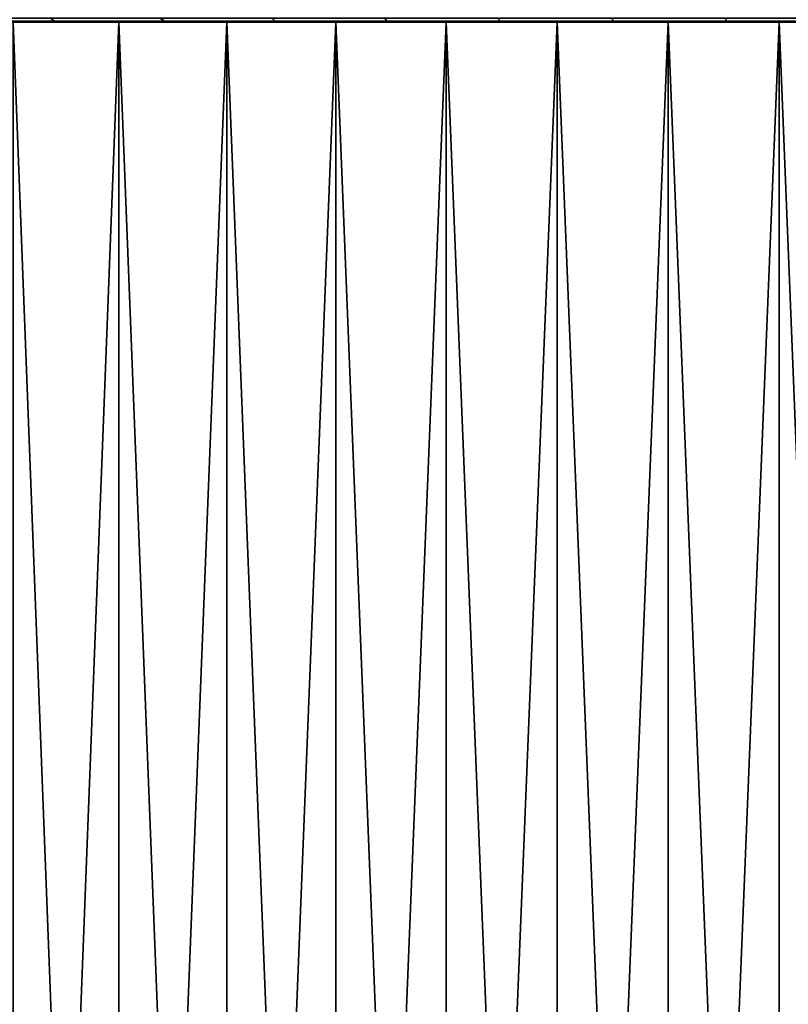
# Model space of a CAD drawing. Header units: metres. Extents: x -109 to 109, y -100 to 58.
# Tile 566 of 642: x 73.22 to 77.47, y 5.57 to 11.01. Entities that reach past the tile are written whole.
import ezdxf

# ---------------------------------------------------------------- set-up
doc = ezdxf.new("R2010")
doc.units = ezdxf.units.M
doc.layers.add('solid_21_062_100_XXX', color=7, linetype='CONTINUOUS')

msp = doc.modelspace()

# ---------------------------------------------------------------- linework, layer by layer
at = {"layer": 'solid_21_062_100_XXX'}
for points in [[(71.840118, 11, 9.571704), (71.553146, 11, 9.426591), (73.183937, 11, 9.410323), (73.769547, 11, 9.59662)], [(72.131241, 11, -9.708035), (73.769547, 11, -9.59662), (73.183937, 11, -9.410323), (71.840088, 11, -9.571687)], [(72.131271, 11, 9.70805), (71.840118, 11, 9.571704), (73.769547, 11, 9.59662)], [(72.426453, 11, -9.83556), (74.365501, 11, -9.746508), (73.769547, 11, -9.59662), (72.131241, 11, -9.708035)], [(72.426491, 11, 9.835574), (72.131271, 11, 9.70805), (73.769547, 11, 9.59662), (74.365501, 11, 9.746508)], [(72.725327, 11, -9.954084), (74.969521, 11, -9.859419), (74.365501, 11, -9.746508), (72.426453, 11, -9.83556)], [(72.426491, 11, 9.835574), (74.365501, 11, 9.746508), (74.969521, 11, 9.859419)], [(72.725357, 11, 9.954098), (72.426491, 11, 9.835574), (74.969521, 11, 9.859419), (75.579369, 11, 9.934935)], [(73.027649, 11, -10.063539), (76.192734, 11, -9.972766), (75.579369, 11, -9.934935), (72.725327, 11, -9.954084)], [(72.725327, 11, -9.954084), (75.579369, 11, -9.934935), (74.969521, 11, -9.859419)], [(72.725357, 11, 9.954098), (75.579369, 11, 9.934935), (76.192734, 11, 9.972766)], [(73.027687, 11, 10.063551), (72.725357, 11, 9.954098), (76.192734, 11, 9.972766), (79.972351, 11, 10.063539)], [(72.78878, 11.021266, -10.196495), (73.387932, 11.021266, -10.395033), (73.417206, 11.005325, -10.297253), (72.823685, 11.005325, -10.100583)], [(73.387932, 11.021266, 10.395033), (72.78878, 11.021266, 10.196495), (72.823685, 11.005325, 10.100583), (73.417206, 11.005325, 10.297253)], [(72.823685, 11.005325, -10.100583), (73.417206, 11.005325, -10.297253), (73.027649, 11, -10.063539)], [(72.823685, 11.005325, 10.100583), (73.027687, 11, 10.063551), (73.333214, 11, 10.163831)], [(73.417206, 11.005325, 10.297253), (72.823685, 11.005325, 10.100583), (73.333214, 11, 10.163831)], [(73.417206, 11.005325, -10.297253), (73.333176, 11, -10.163819), (73.027649, 11, -10.063539)], [(73.027649, 11, -10.063539), (76.807266, 11, -9.972766), (76.192734, 11, -9.972766)], [(79.972313, 11, -10.063551), (80.274643, 11, -9.954098), (76.807266, 11, -9.972766), (73.027649, 11, -10.063539)], [(73.027649, 11, -10.063539), (73.333176, 11, -10.163819), (79.972313, 11, -10.063551)], [(79.666824, 11, 10.163819), (73.333214, 11, 10.163831), (73.027687, 11, 10.063551)], [(79.972351, 11, 10.063539), (79.666824, 11, 10.163819), (73.027687, 11, 10.063551)], [(73.183929, 3.400415, 9.410323), (73.475296, 3.400415, 9.507978), (73.183937, 11, 9.410323)], [(73.475296, 3.400415, -9.507978), (73.183929, 3.400415, -9.410323), (73.183937, 11, -9.410323), (73.769547, 11, -9.59662)], [(73.475296, 3.400415, 9.507978), (73.769531, 3.400415, 9.596616), (73.769547, 11, 9.59662), (73.183937, 11, 9.410323)], [(73.417206, 11.005325, -10.297253), (73.641533, 11, -10.254811), (73.333176, 11, -10.163819)], [(73.333176, 11, -10.163819), (79.666786, 11, -10.163831), (79.972313, 11, -10.063551)], [(73.333176, 11, -10.163819), (73.641533, 11, -10.254811), (79.666786, 11, -10.163831)], [(73.417206, 11.005325, 10.297253), (73.333214, 11, 10.163831), (73.641563, 11, 10.254822)], [(79.358467, 11, 10.254811), (73.641563, 11, 10.254822), (73.333214, 11, 10.163831)], [(79.666824, 11, 10.163819), (79.358467, 11, 10.254811), (73.333214, 11, 10.163831)], [(73.387932, 11.021266, -10.395033), (73.997612, 11.021266, -10.558396), (74.021156, 11.005325, -10.45908), (73.417206, 11.005325, -10.297253)], [(73.997612, 11.021266, 10.558396), (73.387932, 11.021266, 10.395033), (73.417206, 11.005325, 10.297253), (74.021156, 11.005325, 10.45908)], [(73.417206, 11.005325, -10.297253), (74.021156, 11.005325, -10.45908), (73.641533, 11, -10.254811)], [(73.417206, 11.005325, 10.297253), (73.641563, 11, 10.254822), (73.952606, 11, 10.336479)], [(74.021156, 11.005325, 10.45908), (73.417206, 11.005325, 10.297253), (73.952606, 11, 10.336479)], [(73.769531, 3.400415, -9.596616), (73.475296, 3.400415, -9.507978), (73.769547, 11, -9.59662)], [(74.021156, 11.005325, -10.45908), (73.952576, 11, -10.336471), (73.641533, 11, -10.254811)], [(73.641533, 11, -10.254811), (79.358437, 11, -10.254822), (79.666786, 11, -10.163831)], [(73.641533, 11, -10.254811), (73.952576, 11, -10.336471), (79.358437, 11, -10.254822)], [(79.047424, 11, 10.336471), (73.952606, 11, 10.336479), (73.641563, 11, 10.254822)], [(79.358467, 11, 10.254811), (79.047424, 11, 10.336471), (73.641563, 11, 10.254822)], [(73.769531, 3.400415, 9.596616), (74.066353, 3.400415, 9.676149), (73.769547, 11, 9.59662)], [(74.066353, 3.400415, -9.676149), (73.769531, 3.400415, -9.596616), (73.769547, 11, -9.59662), (74.365501, 11, -9.746508)], [(74.066353, 3.400415, 9.676149), (74.365486, 3.400415, 9.746504), (74.365501, 11, 9.746508), (73.769547, 11, 9.59662)], [(74.021156, 11.005325, -10.45908), (74.265862, 11, -10.408679), (73.952576, 11, -10.336471)], [(73.952576, 11, -10.336471), (79.047394, 11, -10.336479), (79.358437, 11, -10.254822)], [(73.952576, 11, -10.336471), (74.265862, 11, -10.408679), (79.047394, 11, -10.336479)], [(74.021156, 11.005325, 10.45908), (73.952606, 11, 10.336479), (74.2659, 11, 10.408688)], [(78.734138, 11, 10.408679), (74.2659, 11, 10.408688), (73.952606, 11, 10.336479)], [(79.047424, 11, 10.336471), (78.734138, 11, 10.408679), (73.952606, 11, 10.336479)], [(73.997612, 11.021266, -10.558396), (74.615761, 11.021266, -10.686034), (74.633492, 11.005325, -10.585517), (74.021156, 11.005325, -10.45908)], [(74.615761, 11.021266, 10.686034), (73.997612, 11.021266, 10.558396), (74.021156, 11.005325, 10.45908), (74.633492, 11.005325, 10.585517)], [(74.021156, 11.005325, -10.45908), (74.633492, 11.005325, -10.585517), (74.265862, 11, -10.408679)], [(74.633492, 11.005325, 10.585517), (74.021156, 11.005325, 10.45908), (74.2659, 11, 10.408688), (74.581268, 11, 10.471414)], [(74.365486, 3.400415, -9.746504), (74.066353, 3.400415, -9.676149), (74.365501, 11, -9.746508)], [(74.633492, 11.005325, -10.585517), (74.581238, 11, -10.471407), (74.265862, 11, -10.408679)], [(74.265862, 11, -10.408679), (78.7341, 11, -10.408688), (79.047394, 11, -10.336479)], [(74.265862, 11, -10.408679), (74.581238, 11, -10.471407), (78.7341, 11, -10.408688)], [(78.418762, 11, 10.471407), (74.581268, 11, 10.471414), (74.2659, 11, 10.408688)], [(78.734138, 11, 10.408679), (78.418762, 11, 10.471407), (74.2659, 11, 10.408688)], [(74.365486, 3.400415, 9.746504), (74.666641, 3.400415, 9.807614), (74.365501, 11, 9.746508)], [(74.666641, 3.400415, -9.807614), (74.365486, 3.400415, -9.746504), (74.365501, 11, -9.746508), (74.969521, 11, -9.859419)], [(74.666641, 3.400415, 9.807614), (74.969536, 3.400415, 9.859421), (74.969521, 11, 9.859419), (74.365501, 11, 9.746508)], [(74.633492, 11.005325, -10.585517), (74.898346, 11, -10.524576), (74.581238, 11, -10.471407)], [(74.581238, 11, -10.471407), (78.418732, 11, -10.471414), (78.7341, 11, -10.408688)], [(74.581238, 11, -10.471407), (74.898346, 11, -10.524576), (78.418732, 11, -10.471414)], [(74.633492, 11.005325, 10.585517), (74.581268, 11, 10.471414), (74.898384, 11, 10.524582)], [(78.101654, 11, 10.524576), (74.898384, 11, 10.524582), (74.581268, 11, 10.471414)], [(78.418762, 11, 10.471407), (78.101654, 11, 10.524576), (74.581268, 11, 10.471414)], [(74.615761, 11.021266, -10.686034), (75.240288, 11.021266, -10.777514), (75.252136, 11.005325, -10.676136), (74.633492, 11.005325, -10.585517)], [(75.240288, 11.021266, 10.777514), (74.615761, 11.021266, 10.686034), (74.633492, 11.005325, 10.585517), (75.252136, 11.005325, 10.676136)], [(74.633492, 11.005325, -10.585517), (75.252136, 11.005325, -10.676136), (74.898346, 11, -10.524576)], [(75.252136, 11.005325, 10.676136), (74.633492, 11.005325, 10.585517), (74.898384, 11, 10.524582), (75.216927, 11, 10.568148)], [(74.969536, 3.400415, -9.859421), (74.666641, 3.400415, -9.807614), (74.969521, 11, -9.859419)], [(75.252136, 11.005325, -10.676136), (75.216888, 11, -10.568143), (74.898346, 11, -10.524576)], [(74.898346, 11, -10.524576), (78.101616, 11, -10.524582), (78.418732, 11, -10.471414)], [(74.898346, 11, -10.524576), (75.216888, 11, -10.568143), (78.101616, 11, -10.524582)], [(77.783112, 11, 10.568143), (75.216927, 11, 10.568148), (74.898384, 11, 10.524582)], [(78.101654, 11, 10.524576), (77.783112, 11, 10.568143), (74.898384, 11, 10.524582)], [(75.27388, 3.400415, 9.901875), (75.579391, 3.400415, 9.934937), (75.579369, 11, 9.934935), (74.969521, 11, 9.859419)], [(74.969536, 3.400415, 9.859421), (75.27388, 3.400415, 9.901875), (74.969521, 11, 9.859419)], [(75.27388, 3.400415, -9.901875), (74.969536, 3.400415, -9.859421), (74.969521, 11, -9.859419), (75.579369, 11, -9.934935)], [(75.252136, 11.005325, -10.676136), (75.536674, 11, -10.602076), (75.216888, 11, -10.568143)], [(75.216888, 11, -10.568143), (77.783073, 11, -10.568148), (78.101616, 11, -10.524582)], [(75.216888, 11, -10.568143), (75.536674, 11, -10.602076), (77.783073, 11, -10.568148)], [(75.252136, 11.005325, 10.676136), (75.216927, 11, 10.568148), (75.536713, 11, 10.602078)], [(77.463326, 11, 10.602076), (75.536713, 11, 10.602078), (75.216927, 11, 10.568148)], [(77.783112, 11, 10.568143), (77.463326, 11, 10.602076), (75.216927, 11, 10.568148)], [(75.240288, 11.021266, -10.777514), (75.86908, 11.021266, -10.832525), (75.875015, 11.005325, -10.730631), (75.252136, 11.005325, -10.676136)], [(75.86908, 11.021266, 10.832525), (75.240288, 11.021266, 10.777514), (75.252136, 11.005325, 10.676136), (75.875015, 11.005325, 10.730631)], [(75.252136, 11.005325, -10.676136), (75.875015, 11.005325, -10.730631), (75.536674, 11, -10.602076)], [(75.875015, 11.005325, 10.730631), (75.252136, 11.005325, 10.676136), (75.536713, 11, 10.602078), (75.857292, 11, 10.626331)], [(75.579391, 3.400415, -9.934937), (75.27388, 3.400415, -9.901875), (75.579369, 11, -9.934935)], [(75.875015, 11.005325, -10.730631), (75.857254, 11, -10.626329), (75.536674, 11, -10.602076)], [(75.536674, 11, -10.602076), (77.463287, 11, -10.602078), (77.783073, 11, -10.568148)], [(75.536674, 11, -10.602076), (75.857254, 11, -10.626329), (77.463287, 11, -10.602078)], [(77.142746, 11, 10.626329), (75.857292, 11, 10.626331), (75.536713, 11, 10.602078)], [(77.463326, 11, 10.602076), (77.142746, 11, 10.626329), (75.536713, 11, 10.602078)], [(75.885773, 3.400415, 9.958576), (76.192741, 3.400415, 9.972768), (76.192734, 11, 9.972766), (75.579369, 11, 9.934935)], [(75.579391, 3.400415, 9.934937), (75.885773, 3.400415, 9.958576), (75.579369, 11, 9.934935)], [(75.885773, 3.400415, -9.958576), (75.579391, 3.400415, -9.934937), (75.579369, 11, -9.934935), (76.192734, 11, -9.972766)], [(75.875015, 11.005325, -10.730631), (76.178497, 11, -10.640895), (75.857254, 11, -10.626329)], [(75.857254, 11, -10.626329), (77.142708, 11, -10.626331), (77.463287, 11, -10.602078)], [(75.857254, 11, -10.626329), (76.178497, 11, -10.640895), (77.142708, 11, -10.626331)], [(75.875015, 11.005325, 10.730631), (75.857292, 11, 10.626331), (76.178535, 11, 10.640897)], [(76.821503, 11, 10.640895), (76.178535, 11, 10.640897), (75.857292, 11, 10.626331)], [(77.142746, 11, 10.626329), (76.821503, 11, 10.640895), (75.857292, 11, 10.626331)], [(75.86908, 11.021266, -10.832525), (76.5, 11.021266, -10.850883), (76.5, 11.005325, -10.748816), (75.875015, 11.005325, -10.730631)], [(76.5, 11.021266, 10.850883), (75.86908, 11.021266, 10.832525), (75.875015, 11.005325, 10.730631), (76.5, 11.005325, 10.748816)], [(75.875015, 11.005325, -10.730631), (76.5, 11.005325, -10.748816), (76.178497, 11, -10.640895)], [(76.5, 11.005325, 10.748816), (75.875015, 11.005325, 10.730631), (76.178535, 11, 10.640897), (76.500015, 11, 10.645749)], [(76.192741, 3.400415, -9.972768), (75.885773, 3.400415, -9.958576), (76.192734, 11, -9.972766)], [(76.5, 11.005325, -10.748816), (76.499985, 11, -10.645749), (76.821465, 11, -10.640897), (76.178497, 11, -10.640895)], [(76.178497, 11, -10.640895), (76.821465, 11, -10.640897), (77.142708, 11, -10.626331)], [(76.5, 11.005325, 10.748816), (76.500015, 11, 10.645749), (76.178535, 11, 10.640897), (76.821503, 11, 10.640895)], [(76.5, 3.400415, 9.9775), (76.807259, 3.400415, 9.972768), (76.807266, 11, 9.972766), (76.192734, 11, 9.972766)], [(79.972351, 11, 10.063539), (76.192734, 11, 9.972766), (76.807266, 11, 9.972766)], [(76.192741, 3.400415, 9.972768), (76.5, 3.400415, 9.9775), (76.192734, 11, 9.972766)], [(76.5, 3.400415, -9.9775), (76.192741, 3.400415, -9.972768), (76.192734, 11, -9.972766), (76.807266, 11, -9.972766)], [(76.5, 11.005325, -10.748816), (77.124985, 11.005325, -10.730631), (76.821465, 11, -10.640897), (76.499985, 11, -10.645749)], [(76.5, 11.021266, -10.850883), (77.13092, 11.021266, -10.832525), (77.124985, 11.005325, -10.730631), (76.5, 11.005325, -10.748816)], [(77.13092, 11.021266, 10.832525), (76.5, 11.021266, 10.850883), (76.5, 11.005325, 10.748816), (77.124985, 11.005325, 10.730631)], [(77.124985, 11.005325, 10.730631), (76.5, 11.005325, 10.748816), (76.821503, 11, 10.640895)], [(76.807259, 3.400415, -9.972768), (76.5, 3.400415, -9.9775), (76.807266, 11, -9.972766)], [(76.807259, 3.400415, 9.972768), (77.114227, 3.400415, 9.958576), (76.807266, 11, 9.972766)], [(77.114227, 3.400415, -9.958576), (76.807259, 3.400415, -9.972768), (76.807266, 11, -9.972766), (77.420631, 11, -9.934935)], [(77.114227, 3.400415, 9.958576), (77.420609, 3.400415, 9.934937), (77.420631, 11, 9.934935), (76.807266, 11, 9.972766)], [(79.972351, 11, 10.063539), (76.807266, 11, 9.972766), (77.420631, 11, 9.934935), (80.274673, 11, 9.954084)], [(80.274643, 11, -9.954098), (77.420631, 11, -9.934935), (76.807266, 11, -9.972766)], [(77.124985, 11.005325, -10.730631), (77.142708, 11, -10.626331), (76.821465, 11, -10.640897)], [(77.124985, 11.005325, 10.730631), (76.821503, 11, 10.640895), (77.142746, 11, 10.626329)], [(77.420609, 3.400415, -9.934937), (77.114227, 3.400415, -9.958576), (77.420631, 11, -9.934935)], [(77.13092, 11.021266, -10.832525), (77.759712, 11.021266, -10.777514), (77.747864, 11.005325, -10.676136), (77.124985, 11.005325, -10.730631)], [(77.759712, 11.021266, 10.777514), (77.13092, 11.021266, 10.832525), (77.124985, 11.005325, 10.730631), (77.747864, 11.005325, 10.676136)], [(77.124985, 11.005325, -10.730631), (77.747864, 11.005325, -10.676136), (77.463287, 11, -10.602078), (77.142708, 11, -10.626331)], [(77.124985, 11.005325, 10.730631), (77.142746, 11, 10.626329), (77.463326, 11, 10.602076)], [(77.747864, 11.005325, 10.676136), (77.124985, 11.005325, 10.730631), (77.463326, 11, 10.602076)], [(77.420609, 3.400415, 9.934937), (77.72612, 3.400415, 9.901875), (77.420631, 11, 9.934935)], [(77.72612, 3.400415, -9.901875), (77.420609, 3.400415, -9.934937), (77.420631, 11, -9.934935), (78.030479, 11, -9.859419)], [(77.72612, 3.400415, 9.901875), (78.030464, 3.400415, 9.859421), (78.030479, 11, 9.859419), (77.420631, 11, 9.934935)], [(80.274673, 11, 9.954084), (77.420631, 11, 9.934935), (78.030479, 11, 9.859419)], [(80.274643, 11, -9.954098), (80.573509, 11, -9.835574), (78.030479, 11, -9.859419), (77.420631, 11, -9.934935)], [(77.747864, 11.005325, -10.676136), (77.783073, 11, -10.568148), (77.463287, 11, -10.602078)], [(77.747864, 11.005325, 10.676136), (77.463326, 11, 10.602076), (77.783112, 11, 10.568143)]]:
    msp.add_3dface(points, dxfattribs=at)

doc.saveas('drawing.dxf')
